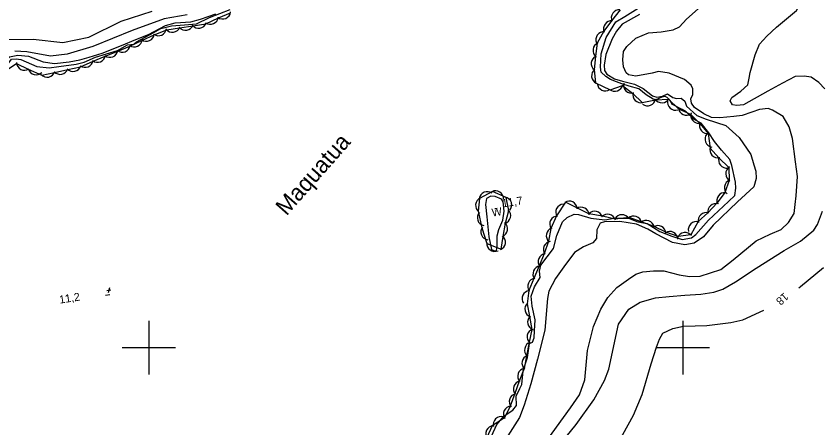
# Model space of a CAD drawing. Extents: x 646142 to 649934, y 5874075 to 5876351.
# Drawn here: x 648150.2 to 648451.8, y 5874969.9 to 5875124.3 of the extents above; entities that cross this region are included whole.
import ezdxf

# ---------------------------------------------------------------- set-up
doc = ezdxf.new("R2010")
doc.units = 0
for name, color, linetype in [('Niveau 2', 7, 'Continuous'), ('Niveau 3', 7, 'Continuous'), ('Niveau 4', 7, 'Continuous'), ('Niveau 44', 7, 'Continuous'), ('Niveau 61', 7, 'Continuous')]:
    doc.layers.add(name, color=color, linetype=linetype)

msp = doc.modelspace()

# ---------------------------------------------------------------- linework, layer by layer
at = {"layer": 'Niveau 2'}
for points in [[(648422.76, 5875090.98), (648420.31, 5875090.74), (648418.63, 5875091.04), (648417.79, 5875092.5), (648418.38, 5875093.74), (648421.8, 5875096.09), (648424.4, 5875098.48), (648424.98, 5875101.03), (648425.26, 5875103.07), (648427.21, 5875109.77), (648428.84, 5875113.72), (648431.5, 5875116.71), (648435.18, 5875120.16), (648442.71, 5875126.36), (648444.7, 5875130.23), (648444.86, 5875134.75), (648446.79, 5875140.5), (648447.99, 5875143.94), (648449.58, 5875145.88), (648450.46, 5875147.74), (648450.14, 5875151.14), (648451.2, 5875156.11), (648453.08, 5875162.34)], [(648433.68, 5875089.06), (648433.68, 5875089.06), (648431.98, 5875089.6), (648428.82, 5875089.28), (648425.97, 5875088.29), (648422.32, 5875086.97), (648419.17, 5875086.66), (648413.91, 5875086.13), (648410.83, 5875086.29), (648407.87, 5875087.65), (648404.46, 5875090.04), (648403.37, 5875091.59), (648403.1, 5875093.22), (648403.77, 5875094.83), (648403.8, 5875096.96), (648403.2, 5875098.32), (648400.64, 5875100.44), (648394.98, 5875102.83), (648390.91, 5875103.49), (648388.61, 5875102.9), (648382.47, 5875101.7), (648379.71, 5875102.25), (648378.81, 5875102.99), (648377.89, 5875105.27), (648377.64, 5875107.85), (648377.81, 5875110.95), (648379.05, 5875112.85), (648382.4, 5875116.03), (648387.17, 5875117.93), (648391.96, 5875118.42), (648396.38, 5875119.1), (648398.86, 5875120.29), (648401.42, 5875123.16), (648406.94, 5875128.04)], [(648050.62, 5875097.84), (648055.25, 5875098.78), (648061.17, 5875096.06), (648072.5, 5875093.52), (648078.72, 5875094.98), (648087.8, 5875099.68), (648097.17, 5875102.63), (648104.5, 5875105.97), (648114.05, 5875111.96), (648117.49, 5875116.57), (648119.65, 5875117.38), (648125.57, 5875117.68), (648132.37, 5875113.8), (648135.55, 5875112.64), (648140.84, 5875112.82), (648147.41, 5875115.49), (648156.59, 5875115.58), (648167.67, 5875114.33), (648177.49, 5875116.38), (648189.64, 5875122.33), (648201.17, 5875126.1)], [(648130.12, 5875101.34), (648130.11, 5875103.4), (648131.93, 5875103.46), (648136.31, 5875102.24), (648139.44, 5875102.19), (648142.66, 5875103.76), (648145.42, 5875106.95), (648147.76, 5875108.97), (648150.89, 5875109.64), (648154.83, 5875109.2), (648160.35, 5875107.14), (648164.55, 5875106.5), (648170.16, 5875107.12), (648174.06, 5875107.81), (648177.56, 5875108.87), (648182.49, 5875110.43), (648189.77, 5875113.3), (648195.12, 5875115.44), (648199.78, 5875117.34), (648206.19, 5875120.77), (648209.81, 5875121.79), (648215.69, 5875122.14), (648219.38, 5875123.05), (648225.03, 5875125.16)], [(648214.35, 5875124.69), (648205.76, 5875123.24), (648193.68, 5875118.82), (648178.92, 5875112.83), (648169.4, 5875109.98), (648163.1, 5875109.23), (648154.21, 5875110.83), (648149.7, 5875111.09)], [(648383.85, 5875124.8), (648377.34, 5875121.18), (648375.22, 5875118.59), (648373.61, 5875115.7), (648371.21, 5875109.87), (648370.53, 5875105.89), (648370.72, 5875103.89), (648371.56, 5875102.55), (648374.45, 5875100.7), (648377.49, 5875099.82), (648381.97, 5875098.72), (648385.19, 5875097.15), (648388.64, 5875094.41), (648390.34, 5875093.87), (648392.43, 5875094.31), (648394.36, 5875095.1), (648396.26, 5875093.75), (648397.71, 5875093.42), (648399.48, 5875093.48), (648400.87, 5875092.43), (648401.42, 5875090.47), (648405.28, 5875087.06), (648408.84, 5875085.64), (648416.15, 5875083.29), (648421.19, 5875078.81), (648425.58, 5875072.37), (648426.65, 5875068.56), (648427.47, 5875066.15), (648427.49, 5875063.42), (648426.61, 5875060.25), (648420.53, 5875054.66), (648411.45, 5875045.92), (648407.85, 5875041.53), (648404.3, 5875039.16), (648400.82, 5875038.57), (648396.13, 5875039.4), (648389.91, 5875042.69), (648386.92, 5875044.41), (648382.73, 5875046.24), (648376.49, 5875047.27), (648370.71, 5875047.17), (648369.11, 5875046.65), (648367.82, 5875044.15), (648367.77, 5875040.94), (648366.28, 5875039.25), (648362.87, 5875037.84), (648359.41, 5875035.72), (648355.44, 5875030.34), (648352.33, 5875025.88), (648349.83, 5875021.12), (648349.38, 5875018.47), (648348.4, 5875006.52), (648345.66, 5874995.69), (648343.13, 5874986.43), (648340.59, 5874978.48), (648338.91, 5874973.81), (648334.49, 5874966.97)], [(648453.27, 5875097), (648451.04, 5875099.38), (648448.15, 5875101.34), (648445.52, 5875101.79), (648442.12, 5875101.57), (648437.41, 5875099.08), (648431.92, 5875096.16), (648422.76, 5875090.98)], [(648348.47, 5874964.39), (648357.94, 5874977.4), (648361.35, 5874982.36), (648363.29, 5874987.99), (648364.36, 5874998.98), (648366.56, 5875007.96), (648369.36, 5875014.39), (648372, 5875018.8), (648375.3, 5875022.57), (648379.71, 5875025.73), (648382.48, 5875027.55), (648385.11, 5875028.4), (648389.08, 5875028.8), (648392.97, 5875028.84), (648398.66, 5875027.28), (648402.61, 5875026.61), (648406.6, 5875026.77), (648414.25, 5875029.32), (648418.98, 5875032.87), (648427.5, 5875040), (648432.8, 5875042.54), (648436.88, 5875044.26), (648439.69, 5875046.91), (648441.72, 5875050.31), (648442.11, 5875053.66), (648442.51, 5875056.9), (648443, 5875064.17), (648442.24, 5875069.66), (648441.17, 5875078.44), (648439.94, 5875082.7), (648437.69, 5875086.62), (648433.68, 5875089.06)], [(648351.43, 5874960.56), (648360.05, 5874971.23), (648366.7, 5874980.39), (648370.71, 5874987.65), (648370.71, 5874987.65), (648372.3, 5874991.94), (648375.98, 5875008.85), (648379.8, 5875014.43), (648384.02, 5875017.1), (648389.87, 5875018.63), (648395, 5875019.15), (648400.83, 5875019.73), (648406.79, 5875020.09), (648411.67, 5875020.82), (648415.1, 5875021.87), (648419.77, 5875024.71), (648427.53, 5875029.74), (648438.07, 5875036.47), (648444.21, 5875039.92), (648449.11, 5875044.08), (648450.56, 5875046.12), (648452.44, 5875051.15)], [(648443.5, 5875022.44), (648444.16, 5875022.86), (648452.77, 5875029.98)], [(648375.56, 5874963.85), (648381.57, 5874974.71), (648384.82, 5874982.47), (648388.19, 5874993.89), (648390.17, 5875000.22), (648391.3, 5875003.16), (648392.61, 5875005.42), (648396.31, 5875007.21), (648400.34, 5875008.08), (648409.01, 5875008.36), (648418.07, 5875009.39), (648422.56, 5875010.43), (648430.43, 5875014.05)]]:
    msp.add_lwpolyline(points, dxfattribs=at)
at = {"layer": 'Niveau 3'}
for p, q in [((648329.67, 5875052.13), (648330.46, 5875052.26)), ((648184.21, 5875021.39), (648185.75, 5875021.64)), ((648184.21, 5875021.39), (648185.75, 5875021.64)), ((648185.2, 5875022.46), (648184.74, 5875020.61)), ((648185.2, 5875022.46), (648184.74, 5875020.61)), ((648183.77, 5875019.7), (648185.35, 5875019.95)), ((648183.77, 5875019.7), (648185.35, 5875019.95))]:
    msp.add_line(p, q, dxfattribs=at)
at = {"layer": 'Niveau 4'}
for points in [[(648369.49, 5875103.31), (648369.19, 5875105.18), (648369.43, 5875110.07), (648371.33, 5875116.2), (648374.9, 5875122.15), (648378.37, 5875124.16), (648383.28, 5875127.27)], [(648144.29, 5875103.26), (648146.35, 5875105.25), (648148.44, 5875108.07), (648150.19, 5875108.25), (648152, 5875107.95), (648158.04, 5875105.35), (648162.59, 5875104.86), (648166.21, 5875105.34), (648172.74, 5875106.23), (648175.74, 5875107.01), (648179.94, 5875108.86), (648188.21, 5875111.35), (648192.02, 5875113.52), (648194.36, 5875113.75), (648195.35, 5875114.56), (648201.86, 5875118.07), (648204.43, 5875119.64), (648208.48, 5875120.64), (648213.29, 5875121), (648217.87, 5875121.34), (648222.72, 5875123.73), (648230.47, 5875126.77)], [(648333.17, 5874974.48), (648336.39, 5874976.58), (648337.75, 5874978.38), (648337.66, 5874981.81), (648339.04, 5874984.67), (648339.72, 5874986.16), (648340.29, 5874991.32), (648341.81, 5874996.33), (648342.62, 5875001.51), (648343.74, 5875002.1), (648344.3, 5875003.69), (648344.52, 5875006.32), (648344.71, 5875010.49), (648343.64, 5875015.49), (648343.26, 5875019.36), (648344.47, 5875022.81), (648346.61, 5875026.34), (648346.39, 5875028.69), (648346.89, 5875030.88), (648351.6, 5875037.16), (648352.9, 5875042.04), (648355.02, 5875047.12), (648356.74, 5875048.84), (648359.34, 5875050.05), (648361.02, 5875049.86), (648365.63, 5875048.54), (648370.89, 5875047.88), (648374.38, 5875048.47), (648379.69, 5875048.53), (648383.25, 5875047.11), (648386.74, 5875046.51), (648391.39, 5875043.53), (648395.93, 5875041.73), (648399.82, 5875040.58), (648403.31, 5875041.17), (648404.97, 5875042.4), (648409.66, 5875047.74), (648417.14, 5875054.78), (648419.52, 5875057.04), (648419.97, 5875059.81), (648419.75, 5875062.04), (648418.45, 5875068.32), (648417.65, 5875070.5), (648414.6, 5875073.99), (648411.92, 5875077.28), (648409.84, 5875080.52), (648406.9, 5875084.14), (648404.28, 5875085.54), (648401.3, 5875088.33), (648399.79, 5875089.25), (648396.18, 5875091.14), (648395.33, 5875092.6), (648394.16, 5875093.79), (648393.42, 5875094.07), (648392.14, 5875093.82), (648389.99, 5875092.89), (648388.9, 5875093.14), (648386.26, 5875094.78), (648383.57, 5875097), (648379.93, 5875097.94), (648377.24, 5875098.86), (648375.16, 5875099.6), (648372.96, 5875100.45), (648371.19, 5875101.58), (648369.49, 5875103.31)], [(648333.12, 5875051.21), (648332.68, 5875054.61), (648332.11, 5875055.62), (648329.76, 5875056.69), (648328.1, 5875056.76), (648326.53, 5875055.89), (648326.16, 5875053.6), (648326.6, 5875049.01), (648327.32, 5875041.49), (648328.36, 5875036.85), (648329.59, 5875036.26), (648330.28, 5875036.45), (648330.5, 5875037.89), (648330.47, 5875041.93), (648331.07, 5875044.24), (648332.62, 5875047.84), (648333.12, 5875051.21)], [(648325.63, 5874960.81), (648330.41, 5874971.24), (648333.17, 5874974.48)]]:
    msp.add_lwpolyline(points, dxfattribs=at)
at = {"layer": 'Niveau 44'}
for points in [[(648179.13, 5875107.38), (648183.63, 5875109.21), (648188.39, 5875111.15), (648192.89, 5875112.98), (648197.54, 5875115.2), (648201.96, 5875117.22), (648206.66, 5875119.06), (648211.45, 5875119.81), (648216.54, 5875120.6), (648221.33, 5875121.35), (648226.07, 5875123.59), (648230.53, 5875125.5)], [(648376.52, 5875126.57), (648373.31, 5875122.53), (648370.51, 5875118.56), (648367.95, 5875114.06), (648367.32, 5875109.25), (648366.88, 5875104.08), (648367.35, 5875099.25), (648372.86, 5875096.61), (648377.45, 5875098.21), (648381.38, 5875095.27), (648384.81, 5875091.84), (648389.85, 5875092.84), (648394.7, 5875093.18), (648398.49, 5875089.51), (648402.91, 5875087.51), (648406.39, 5875083.96), (648409.54, 5875080.27), (648410.29, 5875074.81), (648413.51, 5875071.17), (648417.3, 5875067.56), (648417.42, 5875062.7), (648415.83, 5875058.1), (648412.92, 5875054.22), (648409.4, 5875050.56), (648405.82, 5875047.27), (648403.08, 5875042.27), (648398.27, 5875041.62), (648393.71, 5875043.26), (648389.36, 5875045.41), (648384.5, 5875047.2), (648379.92, 5875048.8), (648374.68, 5875048.12), (648369.96, 5875049.25), (648364.9, 5875050.12), (648360.57, 5875052.32), (648356.12, 5875054.59), (648352.78, 5875049.44), (648350.62, 5875044.72), (648349.7, 5875039.95), (648348.15, 5875035.13), (648346.27, 5875030.66), (648344.29, 5875025.91), (648342.3, 5875021.48), (648341.67, 5875016.47), (648342.66, 5875011.72), (648343.47, 5875006.78), (648342.52, 5875002.02), (648341.52, 5874996.97), (648340.57, 5874992.21), (648338.68, 5874987.43), (648337.16, 5874982.82), (648335.33, 5874978.06), (648333.18, 5874973.71), (648328.65, 5874970.72), (648326.64, 5874966.3)], [(648146.8, 5875104.17), (648150.41, 5875106.5), (648154.74, 5875104.32), (648159.85, 5875102.12), (648164.59, 5875103.16), (648169.62, 5875104.26), (648174.36, 5875105.3), (648179.13, 5875107.38)], [(648331.98, 5875036.88), (648332.73, 5875041.68), (648333.65, 5875046.71), (648334.88, 5875051.41), (648333.84, 5875056.31), (648328.79, 5875058.58), (648323.86, 5875055.94), (648323.4, 5875051.11), (648324.8, 5875044.95), (648326.56, 5875039.02), (648331.98, 5875036.88)]]:
    msp.add_lwpolyline(points, dxfattribs=at)
for centre, start, end in [((648227.61, 5875126.17), 233.1666, 353.1446), ((648376.23, 5875123.61), 84.8151, 204.793), ((648218.66, 5875122.72), 218.8959, 338.8739), ((648223.01, 5875124.2), 233.1666, 353.1446), ((648373.35, 5875119.53), 84.8151, 204.793), ((648203.57, 5875119.89), 234.5098, 354.4877), ((648208.78, 5875121.17), 218.8959, 338.8739), ((648213.72, 5875121.95), 218.8959, 338.8739), ((648370.47, 5875115.44), 84.8151, 204.793), ((648194.47, 5875115.74), 234.5098, 354.4877), ((648199.02, 5875117.82), 234.5098, 354.4877), ((648189.98, 5875113.7), 232.1601, 352.138), ((648369.38, 5875111.42), 112.5099, 232.4879), ((648180.71, 5875109.93), 232.1601, 352.138), ((648185.35, 5875111.81), 232.1601, 352.138), ((648368.73, 5875106.47), 112.5099, 232.4879), ((648153.37, 5875106.98), 183.2068, 303.1847), ((648176.08, 5875108.04), 232.1601, 352.138), ((648157.69, 5875105.28), 195.5772, 315.5551), ((648161.85, 5875104.36), 222.3594, 342.3373), ((648166.73, 5875105.43), 222.3594, 342.3373), ((648171.61, 5875106.5), 222.3594, 342.3373), ((648368.87, 5875101.84), 125.4849, 245.4629), ((648370.97, 5875099.25), 185.107, 305.085), ((648374.57, 5875099.08), 229.2922, 349.2701), ((648380.81, 5875098.34), 164.9372, 284.9151), ((648384.34, 5875094.8), 164.9372, 284.9151), ((648386.89, 5875093.63), 230.8663, 350.8442), ((648392.15, 5875094.77), 214.0102, 333.9881), ((648397.31, 5875092), 168.0892, 288.0672), ((648401.43, 5875090.11), 185.6206, 305.5986), ((648406.06, 5875087.06), 160.5181, 280.496), ((648409.3, 5875083.26), 160.5181, 280.496), ((648411.36, 5875078.16), 140.9456, 260.9235), ((648413.22, 5875074.16), 161.4763, 281.4542), ((648416.47, 5875070.27), 158.8481, 278.8261), ((648419.13, 5875065.17), 121.3931, 241.3711), ((648418.64, 5875059.93), 110.2853, 230.2632), ((648326.75, 5875055.46), 53.0126, 172.9905), ((648329.87, 5875055.79), 357.0901, 117.0681), ((648415.78, 5875055.1), 83.0484, 203.0263), ((648325.39, 5875053.36), 114.6086, 234.5866), ((648332.96, 5875053.45), 318.8583, 78.8362), ((648357.48, 5875051.92), 3.0231, 123.0011), ((648332.56, 5875049.5), 285.3848, 45.3627), ((648355.45, 5875050.8), 92.8912, 212.8691), ((648361.94, 5875049.65), 3.0231, 123.0011), ((648412.48, 5875051), 72.6292, 192.6072), ((648326.06, 5875048.68), 138.2301, 258.2081), ((648353.17, 5875046.35), 92.8912, 212.8691), ((648367.05, 5875048.13), 16.5613, 136.5393), ((648371.91, 5875046.97), 16.5613, 136.5393), ((648377.27, 5875046.84), 31.1237, 151.1016), ((648381.63, 5875046.33), 10.7383, 130.7163), ((648408.8, 5875047.62), 72.6292, 192.6072), ((648331.39, 5875044.49), 291.1064, 51.0844), ((648386.35, 5875044.68), 10.7383, 130.7163), ((648390.75, 5875042.75), 3.644, 123.6219), ((648405.12, 5875044.23), 72.6292, 192.6072), ((648327.37, 5875043.39), 142.7086, 262.6866), ((648351.89, 5875042), 109.0447, 229.0226), ((648395.23, 5875040.53), 3.644, 123.6219), ((648400.91, 5875040.19), 37.6708, 157.6487), ((648330.61, 5875039.55), 291.1064, 51.0844), ((648350.78, 5875036.82), 97.154, 217.132), ((648329.56, 5875039.07), 174.9378, 294.9157), ((648348.84, 5875032.21), 97.154, 217.132), ((648346.89, 5875027.6), 97.154, 217.132), ((648344.91, 5875022.97), 95.7816, 215.7595), ((648342.85, 5875018.41), 95.7816, 215.7595), ((648343.89, 5875014.45), 131.8209, 251.7989), ((648344.91, 5875009.55), 131.6863, 251.6643), ((648344.72, 5875004.06), 108.7824, 228.7604), ((648343.75, 5874999.15), 108.7824, 228.7604), ((648342.78, 5874994.25), 108.7824, 228.7604), ((648341.17, 5874989.32), 101.7443, 221.7223), ((648339.6, 5874984.57), 101.7443, 221.7223), ((648338.03, 5874979.82), 101.7443, 221.7223), ((648335.83, 5874975.11), 93.6585, 213.6364), ((648332.02, 5874971.16), 74.2827, 194.2607), ((648329.25, 5874967.78), 95.6083, 215.5862)]:
    msp.add_arc(centre, 3, start, end, dxfattribs=at)
at = {"layer": 'Niveau 61'}
for points in [[(648200, 5875010), (648200, 5875000), (648200, 5874990)], [(648400, 5875010), (648400, 5875000), (648400, 5874990)], [(648190, 5875000), (648200, 5875000), (648210, 5875000)], [(648390, 5875000), (648400, 5875000), (648410, 5875000)]]:
    msp.add_lwpolyline(points, dxfattribs=at)

# ---------------------------------------------------------------- texts
at = {"layer": 'Niveau 2'}
msp.add_text('18', height=3, rotation=221.5055, dxfattribs=at).set_placement((648438.04, 5875020.84))
at = {"layer": 'Niveau 3'}
for s, rotation, p in [('11,7 ', 8.9405, (648332.52, 5875052.54)), ('   11,2', 8.941, (648163.3, 5875015.96)), ('   11,2', 8.941, (648163.3, 5875015.96))]:
    msp.add_text(s, height=3, rotation=rotation, dxfattribs=at).set_placement(p)
at = {"layer": 'Niveau 4'}
msp.add_text('Maquatua', height=6.2, rotation=48.6075, dxfattribs=at).set_placement((648251.53, 5875049.16))
at = {"layer": 'Niveau 44'}
msp.add_text('W', height=3, rotation=8.9405, dxfattribs=at).set_placement((648328.71, 5875049.11))

doc.saveas('drawing.dxf')
